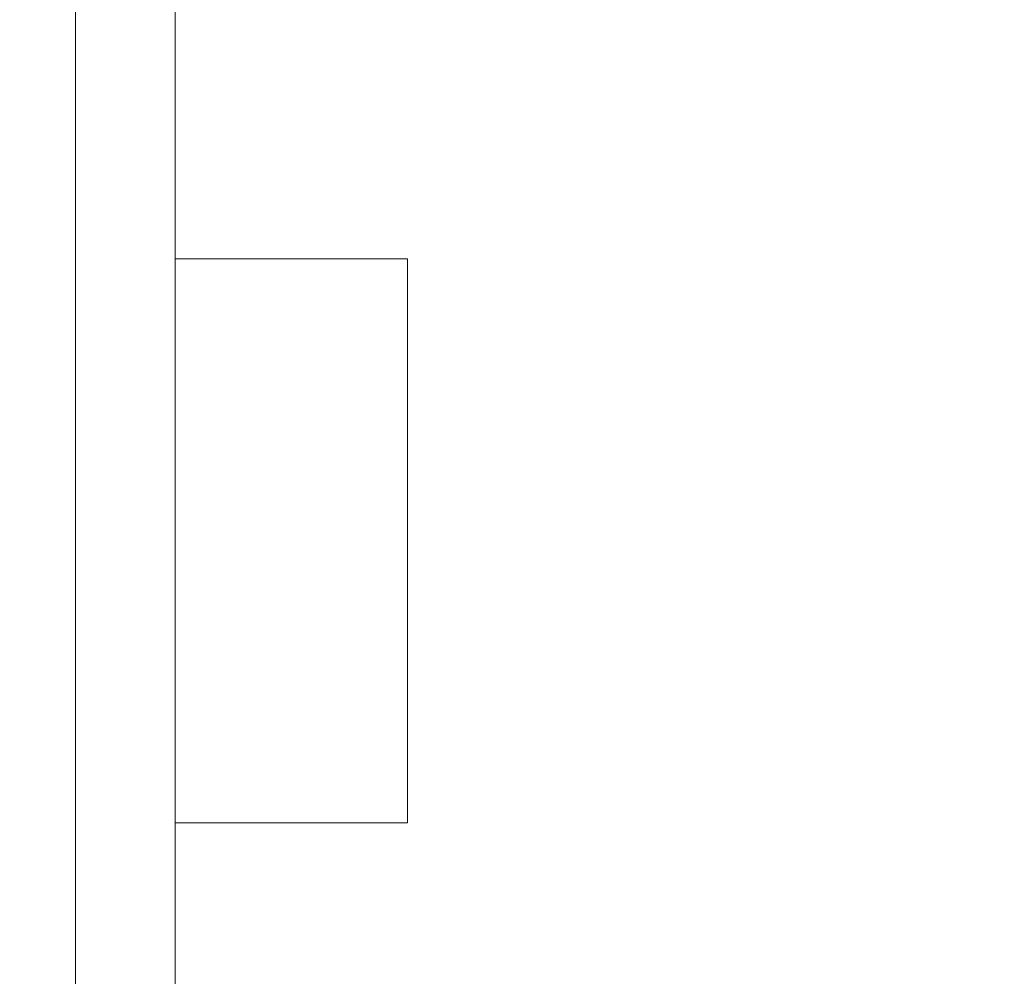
# Model space of a CAD drawing. Header units: metres. Extents: x -4 to 99, y -11 to 17.
# Tile 353 of 656: x 30.798 to 31.095, y 11.63 to 11.918. Entities that reach past the tile are written whole.
import ezdxf

# ---------------------------------------------------------------- set-up
doc = ezdxf.new("R2010")
doc.units = ezdxf.units.M
doc.header["$MEASUREMENT"] = 0
doc.linetypes.add('Wipeout_Contour', pattern=[1, 0, -1])
for name, color, linetype in [('152 - Bemaßung_ Beschriftung.Ausbau', 7, 'Continuous'), ('401 - Zone.Raum_ Raumbegrenzung_ Whg.', 7, 'Continuous'), ('701 - Einrichtung.Möbel', 7, 'Continuous')]:
    doc.layers.add(name, color=color, linetype=linetype)
doc.styles.add('ERSTELLTER_STIL_2', font='txt')
doc.dimstyles.new('ERSTELLTER_STIL__2', dxfattribs={"dimtxt": 0.1, "dimasz": 0.0532, "dimexe": 0.18, "dimexo": 0.0625, "dimgap": 0, "dimtad": 1, "dimtih": 1, "dimtoh": 1, "dimzin": 0, "dimdsep": 46, "dimtxsty": 'ERSTELLTER_STIL_2', "dimblk": 'ARROWHEAD_2', "dimblk1": 'ARROWHEAD_2', "dimblk2": 'ARROWHEAD_2', "dimcen": 0.09, "dimse1": 1, "dimse2": 1, "dimclrd": 7, "dimclre": 7, "dimclrt": 7, "dimazin": 0, "dimtfac": 1, "dimtdec": 4, "dimtmove": 0, "dimatfit": 3, "dimfxl": 1, "dimtolj": 1, "dimtzin": 0, "dimarcsym": 0})

# ---------------------------------------------------------------- blocks, each defined once
blk = doc.blocks.new('*D277')
at = {"layer": '152 - Bemaßung_ Beschriftung.Ausbau', "color": 7, "linetype": 'Continuous', "lineweight": 5}
for p, q in [((29.40002, 15.3025), (29.40002, 15.4075)), ((32.85003, 15.3025), (32.85003, 15.4075)), ((29.42023, 15.39), (29.37982, 15.32)), ((32.87023, 15.39), (32.82982, 15.32)), ((29.40002, 15.355), (32.85003, 15.355))]:
    blk.add_line(p, q, dxfattribs=at)
at = {"layer": '152 - Bemaßung_ Beschriftung.Ausbau', "color": 7, "lineweight": 5, "char_height": 0.1, "attachment_point": 7, "style": 'ERSTELLTER_STIL_2'}
for s, insert in [('\\A1;{\\pql;\\fArial|b0|i0|c0|p38;3,45}', (30.91611, 15.375)), ('\\A1;{\\pql;\\fArial|b0|i0|c0|p38;15}', (32.67802, 15.375))]:
    blk.add_mtext(s, dxfattribs=dict(at, insert=insert))
blk = doc.blocks.new('ARROWHEAD_2')
at = {"color": 0, "linetype": 'Continuous', "lineweight": 0}
for p, q in [((-0.3781, -0.655), (0.3781, 0.655)), ((0, 0), (-1, 0))]:
    blk.add_line(p, q, dxfattribs=at)

msp = doc.modelspace()

# ---------------------------------------------------------------- linework, layer by layer
at = {"layer": '401 - Zone.Raum_ Raumbegrenzung_ Whg.', "color": 7, "linetype": 'Continuous', "lineweight": 9}
for p, q in [((31.53782, 11.79575), (30.71896, 11.79575)), ((30.71896, 11.79575), (31.53782, 11.79575)), ((31.53782, 11.64843), (30.71896, 11.64843)), ((30.71896, 11.64843), (31.53782, 11.64843))]:
    msp.add_line(p, q, dxfattribs=at)

# ---------------------------------------------------------------- texts
at = {"layer": '401 - Zone.Raum_ Raumbegrenzung_ Whg.', "color": 7, "lineweight": 9, "char_height": 0.075, "attachment_point": 1, "style": 'ERSTELLTER_STIL_2'}
for s, insert in [('\\A1;{\\pql;\\pt0,0.05;\\fArial|b0|i0|c0|p38;17,78\\fArial|b0|i0|c0|p38;\\A1{\\H.66x;\\S^  ;}\\fArial|b0|i0|c0|p38; m\\fArial|b0|i0|c0|p38;\\A1{\\H.66x;\\S2^  ;}}', (31.05071, 12.20584)), ('\\A1;{\\pqj;\\pt0;\\fArial|b0|i0|c0|p38;OKRB: }', (30.79753, 11.9112)), ('\\A1;{\\pqj;\\pt0;\\fArial|b0|i0|c0|p38;RH: }', (30.79753, 11.76388))]:
    msp.add_mtext(s, dxfattribs=dict(at, insert=insert))

# ---------------------------------------------------------------- next in the draw order: wipeouts: each hides what was drawn before it
at = {"color": 254, "linetype": 'Wipeout_Contour', "lineweight": 0, "ltscale": 131.678058}
msp.add_wipeout([(31.12503, 12.6), (30.32503, 12.6), (30.32503, 11), (31.12503, 11)], dxfattribs=at).dxf.layer = '701 - Einrichtung.Möbel'

# ---------------------------------------------------------------- next in the draw order: wipeouts: each hides what was drawn before it
at = {"color": 254, "linetype": 'Wipeout_Contour', "lineweight": 0, "ltscale": 132.004492}
msp.add_wipeout([(30.81522, 12.16096), (30.81522, 11.36096), (30.84522, 11.36096), (30.84522, 12.16096)], dxfattribs=at).dxf.layer = '701 - Einrichtung.Möbel'

# ---------------------------------------------------------------- next in the draw order: linework, layer by layer
at = {"layer": '701 - Einrichtung.Möbel', "color": 7, "linetype": 'Continuous', "lineweight": 5, "flags": 128}
msp.add_lwpolyline([(30.81522, 12.16096), (30.81522, 11.36096), (30.84522, 11.36096), (30.84522, 12.16096)], close=True, dxfattribs=at)

# ---------------------------------------------------------------- next in the draw order: wipeouts: each hides what was drawn before it
at = {"color": 254, "linetype": 'Wipeout_Contour', "lineweight": 0, "ltscale": 132.189235}
msp.add_wipeout([(30.84522, 11.67596), (30.91522, 11.67596), (30.91522, 11.84596), (30.84522, 11.84596)], dxfattribs=at).dxf.layer = '701 - Einrichtung.Möbel'

# ---------------------------------------------------------------- next in the draw order: linework, layer by layer
at = {"layer": '701 - Einrichtung.Möbel', "color": 7, "linetype": 'Continuous', "lineweight": 5, "flags": 128}
msp.add_lwpolyline([(30.84522, 11.67596), (30.91522, 11.67596), (30.91522, 11.84596), (30.84522, 11.84596)], close=True, dxfattribs=at)

# ---------------------------------------------------------------- next in the draw order: dimensions: what is measured, and where the dimension line sits
at = {"layer": '152 - Bemaßung_ Beschriftung.Ausbau', "color": 7, "linetype": 'Continuous', "lineweight": 5}
dim = msp.add_linear_dim(base=(32.85003, 15.355), p1=(29.40002, 10.62499), p2=(32.85003, 10.74998), dimstyle='ERSTELLTER_STIL__2', dxfattribs=at)
dim.commit()
dim.dimension.update_dxf_attribs({"geometry": '*D277', "text_midpoint": (31.04599, 15.425), "dimtype": 160})

doc.saveas('drawing.dxf')
